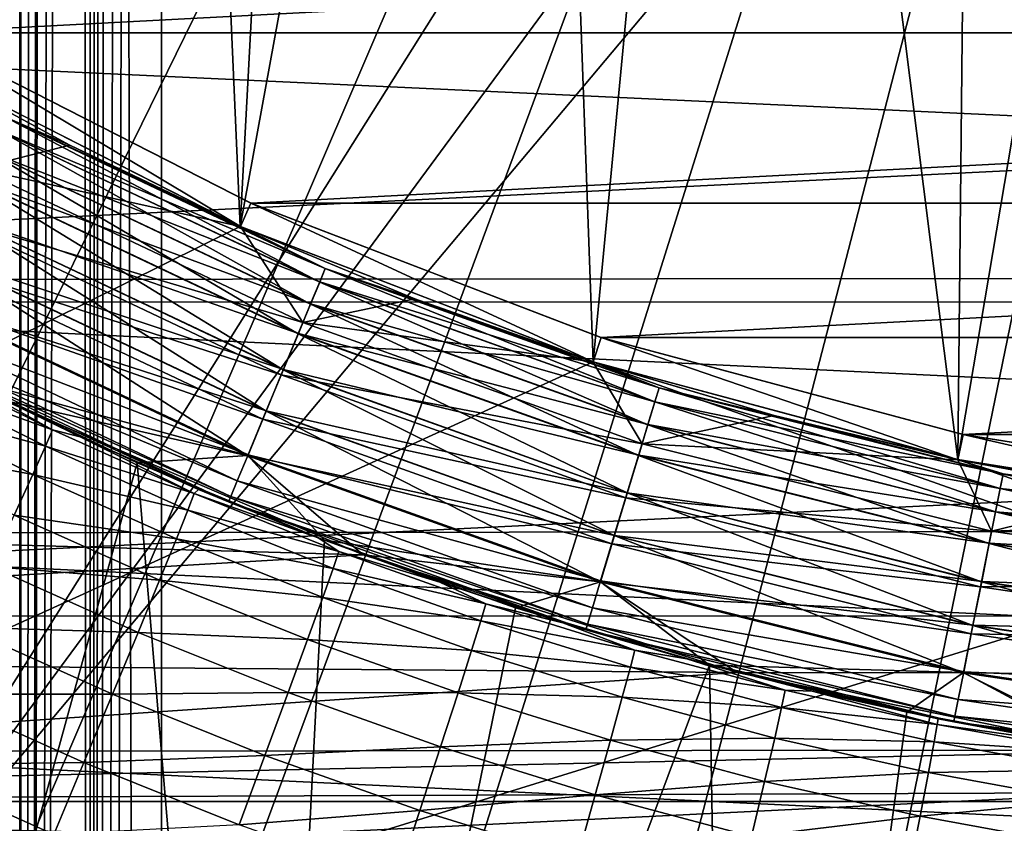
# Model space of a CAD drawing. Header units: metres. Extents: x -104 to 104, y -68 to 90.
# Tile 259 of 656: x -3.28 to -1.37, y -11.27 to -9.71. Entities that reach past the tile are written whole.
import ezdxf

# ---------------------------------------------------------------- set-up
doc = ezdxf.new("R2010")
doc.units = ezdxf.units.M
doc.layers.add('solid_FIT-BATH-153_SW0002', color=7, linetype='CONTINUOUS')

msp = doc.modelspace()

# ---------------------------------------------------------------- linework, layer by layer
at = {"layer": 'solid_FIT-BATH-153_SW0002'}
for points in [[(-3.138919, -33.664112, 59.808655), (-3, 21.43195, 59.796501), (-3, -33.664112, 59.796501)], [(-3.039345, 21.345621, 59.79747), (-3, 21.43195, 59.796501), (-3.138919, -33.664112, 59.808655)], [(3, -33.664112, 59.796501), (-3, 21.43195, 59.796501), (-1.503199, 21.284964, 59.796501)], [(3, -33.664112, 59.796501), (-3, -33.664112, 59.796501), (-3, 21.43195, 59.796501)], [(-3.079806, 21.25662, 59.800491), (-3.039345, 21.345621, 59.79747), (-3.138919, -33.664112, 59.808655)], [(3, -33.664112, 59.796501), (-1.503199, 21.284964, 59.796501), (0, 21.235888, 59.796501)], [(-3.104392, 21.202333, 59.803341), (-3.079806, 21.25662, 59.800491), (-3.138919, -33.664112, 59.808655)], [(-3.120061, 21.167622, 59.805561), (-3.104392, 21.202333, 59.803341), (-3.138919, -33.664112, 59.808655)], [(-3.160007, 21.078621, 59.812668), (-3.120061, 21.167622, 59.805561), (-3.138919, -33.664112, 59.808655)], [(-3.160007, 21.078621, 59.812668), (-3.138919, -33.664112, 59.808655), (-3.273747, -33.664112, 59.844795)], [(-3.199542, 20.989618, 59.821785), (-3.160007, 21.078621, 59.812668), (-3.273747, -33.664112, 59.844795)], [(-3.207005, 20.972694, 59.823746), (-3.199542, 20.989618, 59.821785), (-3.273747, -33.664112, 59.844795)], [(-3.238563, 20.90062, 59.832901), (-3.207005, 20.972694, 59.823746), (-3.273747, -33.664112, 59.844795)], [(-3.27697, 20.811617, 59.845978), (-3.238563, 20.90062, 59.832901), (-3.273747, -33.664112, 59.844795)], [(-3.27697, 20.811617, 59.845978), (-3.273747, -33.664112, 59.844795), (-3.400242, -33.664112, 59.90382)], [(-3.273747, 18.675392, 72.748207), (-3.400242, 18.675392, 72.689178), (-3.399395, -33.664112, 72.689674)], [(-3.273747, 18.675392, 72.748207), (-3.399395, -33.664112, 72.689674), (-3.272829, -33.664112, 72.748543)], [(-3.138919, 18.675392, 72.784348), (-3.273747, 18.675392, 72.748207), (-3.272829, -33.664112, 72.748543)], [(-3.138919, 18.675392, 72.784348), (-3.272829, -33.664112, 72.748543), (-3.137956, -33.664112, 72.784515)], [(-3.138919, 18.675392, 72.784348), (-3.137956, -33.664112, 72.784515), (-3, -33.664112, 72.796501)], [(-3.138919, 18.675392, 72.784348), (-3, -33.664112, 72.796501), (-3, 18.675392, 72.796501)], [(3, 18.675392, 72.796501), (-3, -33.664112, 72.796501), (3, -33.664112, 72.796501)], [(-3, 18.675392, 72.796501), (-3, -33.664112, 72.796501), (3, 18.675392, 72.796501)], [(0, -3.714112, 38.063175), (-6.094439, -9.507599, 37.916401), (-5.793185, -9.808838, 37.916401)], [(0, -3.714112, 38.063175), (-5.793185, -9.808838, 37.916401), (-5.47706, -10.094433, 37.916401)], [(0, -3.714112, 38.063175), (-5.47706, -10.094433, 37.916401), (-5.146875, -10.363649, 37.916401)], [(0, -3.714112, 38.063175), (-5.146875, -10.363649, 37.916401), (-4.80348, -10.615797, 37.916401)], [(0, -3.714112, 38.063175), (-4.80348, -10.615797, 37.916401), (-4.447754, -10.850229, 37.916401)], [(0, -3.714112, 38.063175), (-4.447754, -10.850229, 37.916401), (-4.080611, -11.066342, 37.916401)], [(0, -3.714112, 38.063175), (-4.080611, -11.066342, 37.916401), (-3.702993, -11.263583, 37.916401)], [(0, -3.714112, 38.063175), (-3.702993, -11.263583, 37.916401), (-3.31587, -11.441445, 37.916401)], [(0, -3.714112, 38.063175), (-3.31587, -11.441445, 37.916401), (-2.920235, -11.599472, 37.916401)], [(0, -3.714112, 38.063175), (-2.920235, -11.599472, 37.916401), (-2.517104, -11.737257, 37.916401)], [(0, -3.714112, 38.063175), (-2.517104, -11.737257, 37.916401), (-2.107512, -11.854448, 37.916401)], [(0, -3.714112, 38.063175), (-2.107512, -11.854448, 37.916401), (-1.69251, -11.950743, 37.916401)], [(0, -3.714112, 38.063175), (-1.69251, -11.950743, 37.916401), (-1.273164, -12.025894, 37.916401)], [(-3.311441, -6.001971, 5.796502), (-3.011502, -6.384558, 5.796502), (-3.500053, -9.776165, 5.796502)], [(-3.011502, -6.384558, 5.796502), (-2.847588, -10.108701, 5.796502), (-3.500053, -9.776165, 5.796502)], [(-3.011502, -6.384558, 5.796502), (-2.666873, -6.728779, 5.796502), (-2.847588, -10.108701, 5.796502)], [(-2.666873, -6.728779, 5.796502), (-2.283908, -7.028275, 5.796502), (-2.847588, -10.108701, 5.796502)], [(-3.685249, -7.000843, 15.666842), (-3.685249, -11.625681, 15.553202), (-0.85924, -7.132786, 15.664619)], [(-2.283908, -7.028275, 5.796502), (-2.162943, -10.371553, 5.796502), (-2.847588, -10.108701, 5.796502)], [(-2.283908, -7.028275, 5.796502), (-1.867887, -7.279404, 5.796502), (-2.162943, -10.371553, 5.796502)], [(-3.685249, -11.625681, 15.553202), (-0.430842, -7.212683, 15.662563), (-0.85924, -7.132786, 15.664619)], [(-3.685249, -11.625681, 15.553202), (0, -7.239112, 15.661988), (-0.430842, -7.212683, 15.662563)], [(-3.685249, -11.625681, 15.553202), (0.000001, -10.485798, 15.583759), (0, -7.239112, 15.661988)], [(-1.867887, -7.279404, 5.796502), (-1.455257, -10.561094, 5.796502), (-2.162943, -10.371553, 5.796502)], [(-1.867887, -7.279404, 5.796502), (-1.423796, -7.478869, 5.796502), (-1.455257, -10.561094, 5.796502)], [(-1.423796, -7.478869, 5.796502), (-0.958759, -7.623077, 5.796502), (-1.455257, -10.561094, 5.796502)], [(-0.958759, -7.623077, 5.796502), (-0.732798, -10.675613, 5.796502), (-1.455257, -10.561094, 5.796502)], [(4.085338, -9.336542, -14.886429), (-4.085338, -9.336542, -14.886429), (-3.475, -9.732988, -14.886429)], [(4.085338, -9.336542, -14.886429), (-3.475, -9.732988, -14.886429), (3.475, -9.732988, -14.886429)], [(-7.150523, -9.582031, -36.203499), (7.150374, -9.582213, -36.203499), (-6.540291, -10.255214, -36.203499)], [(-6.540291, -10.255214, -36.203499), (7.150374, -9.582213, -36.203499), (6.540164, -10.255344, -36.203499)], [(5.94252, -9.650873, 19.907827), (5.332761, -10.204181, 19.907827), (-5.909722, -9.682185, 19.907827)], [(5.332761, -10.204181, 19.907827), (-5.321707, -10.212864, 19.907827), (-5.909722, -9.682185, 19.907827)], [(-3.500264, -9.776137, -10.703499), (-2.847131, -10.108941, -10.703499), (-3.475262, -9.732838, -10.790101)], [(-3.475, -9.732988, -14.886429), (-3.475262, -9.732838, -10.790101), (-2.826795, -10.063264, -10.790101)], [(-2.847131, -10.108941, -10.703499), (-2.826795, -10.063264, -10.790101), (-3.475262, -9.732838, -10.790101)], [(-2.826498, -10.063334, -14.886429), (-3.475, -9.732988, -14.886429), (-2.826795, -10.063264, -10.790101)], [(3.475, -9.732988, -14.886429), (-3.475, -9.732988, -14.886429), (-2.826498, -10.063334, -14.886429)], [(3.475, -9.732988, -14.886429), (-2.826498, -10.063334, -14.886429), (2.826498, -10.063334, -14.886429)], [(-17.18494, -17.214111, 0.796502), (-2.847588, -10.108701, 0.796502), (-3.500053, -9.776165, 0.796502)], [(-2.847157, -10.108931, -8.203499), (-2.847131, -10.108941, -10.703499), (-3.500264, -9.776137, -10.703499)], [(-3.177933, -9.951158, -8.203499), (-2.847157, -10.108931, -8.203499), (-3.500264, -9.776137, -10.703499)], [(-3.5, -9.77629, -8.203499), (-3.177933, -9.951158, -8.203499), (-3.500264, -9.776137, -10.703499)], [(-3.500053, -9.776165, 5.796502), (-2.847588, -10.108701, 5.796502), (-3.500072, -9.776248, 4.930476)], [(-3.357714, -9.995954, 5.014204), (-3.500072, -9.776248, 4.930476), (-3.178018, -9.951115, 4.930476)], [(-2.847588, -10.108701, 5.796502), (-3.178018, -9.951115, 4.930476), (-3.500072, -9.776248, 4.930476)], [(-3.500053, -9.776165, 0.796502), (-2.847588, -10.108701, 0.796502), (-3.5, -9.77629, -1.203498)], [(-3.5, -9.77629, -1.203498), (-3.177933, -9.951158, -1.203498), (-3.304252, -9.895933, -1.300466)], [(-2.847588, -10.108701, 0.796502), (-3.177933, -9.951158, -1.203498), (-3.5, -9.77629, -1.203498)], [(-3.304306, -9.896033, -8.105953), (-3.177933, -9.951158, -8.203499), (-3.5, -9.77629, -8.203499)], [(-3.304306, -9.896033, -8.105953), (-3.317736, -9.92116, -8.012066), (-2.693363, -10.216467, -8.012066)], [(-3.304252, -9.895933, -1.300466), (-2.682417, -10.190039, -1.300466), (-3.31763, -9.920961, -1.394387)], [(-2.682461, -10.190145, -8.105953), (-3.177933, -9.951158, -8.203499), (-3.304306, -9.896033, -8.105953)], [(-2.682461, -10.190145, -8.105953), (-3.304306, -9.896033, -8.105953), (-2.693363, -10.216467, -8.012066)], [(-2.847157, -10.108931, -1.203498), (-2.682417, -10.190039, -1.300466), (-3.304252, -9.895933, -1.300466)], [(-3.177933, -9.951158, -1.203498), (-2.847157, -10.108931, -1.203498), (-3.304252, -9.895933, -1.300466)], [(-3.317736, -9.92116, -8.012066), (-3.339551, -9.961972, -7.92555), (-2.711073, -10.25922, -7.92555)], [(-3.31763, -9.920961, -1.394387), (-2.693277, -10.216258, -1.394387), (-3.339397, -9.961684, -1.480957)], [(-2.693363, -10.216467, -8.012066), (-3.317736, -9.92116, -8.012066), (-2.711073, -10.25922, -7.92555)], [(-2.682417, -10.190039, -1.300466), (-2.693277, -10.216258, -1.394387), (-3.31763, -9.920961, -1.394387)], [(-3.357714, -9.995954, 5.014204), (-3.178018, -9.951115, 4.930476), (-2.847251, -10.108889, 4.930476)], [(-2.847588, -10.108701, 5.796502), (-2.847251, -10.108889, 4.930476), (-3.178018, -9.951115, 4.930476)], [(-2.847588, -10.108701, 0.796502), (-2.847157, -10.108931, -1.203498), (-3.177933, -9.951158, -1.203498)], [(-2.682461, -10.190145, -8.105953), (-2.847157, -10.108931, -8.203499), (-3.177933, -9.951158, -8.203499)], [(-3.339551, -9.961972, -7.92555), (-3.36891, -10.016899, -7.849737), (-2.734906, -10.31676, -7.849737)], [(-3.339397, -9.961684, -1.480957), (-2.710948, -10.258918, -1.480957), (-3.368713, -10.016532, -1.556843)], [(-2.711073, -10.25922, -7.92555), (-3.339551, -9.961972, -7.92555), (-2.734906, -10.31676, -7.849737)], [(-2.693277, -10.216258, -1.394387), (-2.710948, -10.258918, -1.480957), (-3.339397, -9.961684, -1.480957)], [(-3.409445, -10.092735, 5.115891), (-3.357714, -9.995954, 5.014204), (-2.725818, -10.294818, 5.014204)], [(-2.725818, -10.294818, 5.014204), (-3.357714, -9.995954, 5.014204), (-2.847251, -10.108889, 4.930476)], [(-3.36891, -10.016899, -7.849737), (-3.404682, -10.083825, -7.787546), (-2.763947, -10.38687, -7.787546)], [(-3.368713, -10.016532, -1.556843), (-2.734747, -10.316376, -1.556843), (-3.404452, -10.083393, -1.619124)], [(-2.734906, -10.31676, -7.849737), (-3.36891, -10.016899, -7.849737), (-2.763947, -10.38687, -7.787546)], [(-2.710948, -10.258918, -1.480957), (-2.734747, -10.316376, -1.556843), (-3.368713, -10.016532, -1.556843)], [(-2.847131, -10.108941, -10.703499), (-2.16291, -10.371575, -10.703499), (-2.826795, -10.063264, -10.790101)], [(-2.147822, -10.323826, -14.886429), (-2.826795, -10.063264, -10.790101), (-2.147461, -10.324022, -10.790101)], [(-2.16291, -10.371575, -10.703499), (-2.147461, -10.324022, -10.790101), (-2.826795, -10.063264, -10.790101)], [(-2.147822, -10.323826, -14.886429), (-2.826498, -10.063334, -14.886429), (-2.826795, -10.063264, -10.790101)], [(2.826498, -10.063334, -14.886429), (-2.826498, -10.063334, -14.886429), (-2.147822, -10.323826, -14.886429)], [(2.826498, -10.063334, -14.886429), (-2.147822, -10.323826, -14.886429), (2.147822, -10.323826, -14.886429)], [(-3.404682, -10.083825, -7.787546), (-3.445492, -10.160173, -7.741371), (-2.797076, -10.466851, -7.741371)], [(-3.404452, -10.083393, -1.619124), (-2.76376, -10.386417, -1.619124), (-3.445235, -10.159693, -1.665401)], [(-2.763947, -10.38687, -7.787546), (-3.404682, -10.083825, -7.787546), (-2.797076, -10.466851, -7.741371)], [(-2.734747, -10.316376, -1.556843), (-2.76376, -10.386417, -1.619124), (-3.404452, -10.083393, -1.619124)], [(-3.409445, -10.092735, 5.115891), (-2.767813, -10.396204, 5.115891), (-3.453446, -10.175055, 5.232811)], [(-3.409445, -10.092735, 5.115891), (-2.725818, -10.294818, 5.014204), (-2.767813, -10.396204, 5.115891)], [(-17.18494, -17.214111, 0.796502), (-2.162943, -10.371553, 0.796502), (-2.847588, -10.108701, 0.796502)], [(-2.847588, -10.108701, 0.796502), (-2.162943, -10.371553, 0.796502), (-2.847157, -10.108931, -1.203498)], [(-2.847588, -10.108701, 5.796502), (-2.162943, -10.371553, 5.796502), (-2.847251, -10.108889, 4.930476)], [(-2.725818, -10.294818, 5.014204), (-2.847251, -10.108889, 4.930476), (-2.508676, -10.249136, 4.930476)], [(-2.162943, -10.371553, 5.796502), (-2.508676, -10.249136, 4.930476), (-2.847251, -10.108889, 4.930476)], [(-2.847157, -10.108931, -1.203498), (-2.508576, -10.249175, -1.203498), (-2.682417, -10.190039, -1.300466)], [(-2.162943, -10.371553, 0.796502), (-2.508576, -10.249175, -1.203498), (-2.847157, -10.108931, -1.203498)], [(-2.847157, -10.108931, -8.203499), (-2.508576, -10.249175, -8.203499), (-2.847131, -10.108941, -10.703499)], [(-2.682461, -10.190145, -8.105953), (-2.508576, -10.249175, -8.203499), (-2.847157, -10.108931, -8.203499)], [(-2.163119, -10.371508, -8.203499), (-2.16291, -10.371575, -10.703499), (-2.847131, -10.108941, -10.703499)], [(-2.508576, -10.249175, -8.203499), (-2.163119, -10.371508, -8.203499), (-2.847131, -10.108941, -10.703499)], [(-3.445492, -10.160173, -7.741371), (-3.489765, -10.243004, -7.712991), (-2.833018, -10.553622, -7.712991)], [(-3.445235, -10.159693, -1.665401), (-2.796868, -10.466348, -1.665401), (-3.489493, -10.242495, -1.693891)], [(-2.797076, -10.466851, -7.741371), (-3.445492, -10.160173, -7.741371), (-2.833018, -10.553622, -7.712991)], [(-2.76376, -10.386417, -1.619124), (-2.796868, -10.466348, -1.665401), (-3.445235, -10.159693, -1.665401)], [(-3.453446, -10.175055, 5.232811), (-2.803533, -10.48244, 5.232811), (-3.488731, -10.241069, 5.362349)], [(-2.767813, -10.396204, 5.115891), (-2.803533, -10.48244, 5.232811), (-3.453446, -10.175055, 5.232811)], [(-2.682461, -10.190145, -8.105953), (-2.693363, -10.216467, -8.012066), (-2.043052, -10.449152, -8.012066)], [(-2.682417, -10.190039, -1.300466), (-2.034748, -10.421779, -1.300466), (-2.693277, -10.216258, -1.394387)], [(-2.034782, -10.421888, -8.105953), (-2.508576, -10.249175, -8.203499), (-2.682461, -10.190145, -8.105953)], [(-2.034782, -10.421888, -8.105953), (-2.682461, -10.190145, -8.105953), (-2.043052, -10.449152, -8.012066)], [(-2.163119, -10.371508, -1.203498), (-2.034748, -10.421779, -1.300466), (-2.682417, -10.190039, -1.300466)], [(-2.508576, -10.249175, -1.203498), (-2.163119, -10.371508, -1.203498), (-2.682417, -10.190039, -1.300466)], [(5.332761, -10.204181, 19.907827), (4.670863, -10.695725, 19.907827), (-5.321707, -10.212864, 19.907827)], [(4.670863, -10.695725, 19.907827), (-4.65813, -10.703774, 19.907827), (-5.321707, -10.212864, 19.907827)], [(-2.693363, -10.216467, -8.012066), (-2.711073, -10.25922, -7.92555), (-2.056485, -10.493436, -7.92555)], [(-2.693277, -10.216258, -1.394387), (-2.042987, -10.448936, -1.394387), (-2.710948, -10.258918, -1.480957)], [(-2.043052, -10.449152, -8.012066), (-2.693363, -10.216467, -8.012066), (-2.056485, -10.493436, -7.92555)], [(-2.034748, -10.421779, -1.300466), (-2.042987, -10.448936, -1.394387), (-2.693277, -10.216258, -1.394387)], [(-6.540291, -10.255214, -36.203499), (6.540164, -10.255344, -36.203499), (-5.868245, -10.864317, -36.203499)], [(-5.868245, -10.864317, -36.203499), (6.540164, -10.255344, -36.203499), (5.86811, -10.864427, -36.203499)], [(-3.488731, -10.241069, 5.362349), (-2.832179, -10.551596, 5.362349), (-3.514512, -10.289301, 5.501604)], [(-2.833018, -10.553622, -7.712991), (-3.489765, -10.243004, -7.712991), (-3.307497, -10.445386, -7.703498)], [(-3.489493, -10.242495, -1.693891), (-2.832797, -10.553088, -1.693891), (-3.401112, -10.398576, -1.703498)], [(-2.796868, -10.466348, -1.665401), (-2.832797, -10.553088, -1.693891), (-3.489493, -10.242495, -1.693891)], [(-2.803533, -10.48244, 5.232811), (-2.832179, -10.551596, 5.362349), (-3.488731, -10.241069, 5.362349)], [(-2.725818, -10.294818, 5.014204), (-2.508676, -10.249136, 4.930476), (-2.163222, -10.371474, 4.930476)], [(-2.162943, -10.371553, 5.796502), (-2.163222, -10.371474, 4.930476), (-2.508676, -10.249136, 4.930476)], [(-2.162943, -10.371553, 0.796502), (-2.163119, -10.371508, -1.203498), (-2.508576, -10.249175, -1.203498)], [(-2.034782, -10.421888, -8.105953), (-2.163119, -10.371508, -8.203499), (-2.508576, -10.249175, -8.203499)], [(-2.711073, -10.25922, -7.92555), (-2.734906, -10.31676, -7.849737), (-2.074564, -10.553035, -7.849737)], [(-2.710948, -10.258918, -1.480957), (-2.05639, -10.493122, -1.480957), (-2.734747, -10.316376, -1.556843)], [(-2.056485, -10.493436, -7.92555), (-2.711073, -10.25922, -7.92555), (-2.074564, -10.553035, -7.849737)], [(-2.042987, -10.448936, -1.394387), (-2.05639, -10.493122, -1.480957), (-2.710948, -10.258918, -1.480957)], [(-3.514512, -10.289301, 5.501604), (-2.853107, -10.602122, 5.501604), (-3.53021, -10.318671, 5.64746)], [(-2.832179, -10.551596, 5.362349), (-2.853107, -10.602122, 5.501604), (-3.514512, -10.289301, 5.501604)], [(-2.767813, -10.396204, 5.115891), (-2.725818, -10.294818, 5.014204), (-2.06767, -10.530307, 5.014204)], [(-2.06767, -10.530307, 5.014204), (-2.725818, -10.294818, 5.014204), (-2.163222, -10.371474, 4.930476)], [(-3.53021, -10.318671, 5.64746), (-2.865851, -10.63289, 5.64746), (-3.535474, -10.328523, 5.796502)], [(-3.535474, -10.328523, 5.796502), (-2.870124, -10.643209, 5.796502), (-3.383926, -10.407321, 11.560174)], [(-2.865851, -10.63289, 5.64746), (-2.870124, -10.643209, 5.796502), (-3.535474, -10.328523, 5.796502)], [(-2.853107, -10.602122, 5.501604), (-2.865851, -10.63289, 5.64746), (-3.53021, -10.318671, 5.64746)], [(-2.734906, -10.31676, -7.849737), (-2.763947, -10.38687, -7.787546), (-2.096593, -10.625653, -7.787546)], [(-2.734747, -10.316376, -1.556843), (-2.074444, -10.552636, -1.556843), (-2.76376, -10.386417, -1.619124)], [(-2.074564, -10.553035, -7.849737), (-2.734906, -10.31676, -7.849737), (-2.096593, -10.625653, -7.787546)], [(-2.05639, -10.493122, -1.480957), (-2.074444, -10.552636, -1.556843), (-2.734747, -10.316376, -1.556843)], [(-2.16291, -10.371575, -10.703499), (-1.455279, -10.561167, -10.703499), (-2.147461, -10.324022, -10.790101)], [(-1.445257, -10.51217, -14.886429), (-2.147822, -10.323826, -14.886429), (-2.147461, -10.324022, -10.790101)], [(2.147822, -10.323826, -14.886429), (-2.147822, -10.323826, -14.886429), (-1.445257, -10.51217, -14.886429)], [(-1.445257, -10.51217, -14.886429), (-2.147461, -10.324022, -10.790101), (-1.444884, -10.512259, -10.790101)], [(-1.455279, -10.561167, -10.703499), (-1.444884, -10.512259, -10.790101), (-2.147461, -10.324022, -10.790101)], [(2.147822, -10.323826, -14.886429), (-1.445257, -10.51217, -14.886429), (1.445257, -10.51217, -14.886429)], [(17.184942, -17.214111, 0.796502), (-2.162943, -10.371553, 0.796502), (-17.18494, -17.214111, 0.796502)], [(-3.481677, -10.369214, 11.707281), (-3.211952, -10.503451, 11.703534), (-3.496378, -10.40027, 11.858297)], [(-3.481677, -10.369214, 11.707281), (-3.383926, -10.407321, 11.560174), (-3.211952, -10.503451, 11.703534)], [(-2.06767, -10.530307, 5.014204), (-2.163222, -10.371474, 4.930476), (-1.811834, -10.475566, 4.930476)], [(-1.455257, -10.561094, 5.796502), (-1.811834, -10.475566, 4.930476), (-2.163222, -10.371474, 4.930476)], [(-2.162943, -10.371553, 5.796502), (-1.455257, -10.561094, 5.796502), (-2.163222, -10.371474, 4.930476)], [(-2.163119, -10.371508, -1.203498), (-1.811733, -10.475593, -1.203498), (-2.034748, -10.421779, -1.300466)], [(-1.455257, -10.561094, 0.796502), (-1.811733, -10.475593, -1.203498), (-2.163119, -10.371508, -1.203498)], [(-2.162943, -10.371553, 0.796502), (-1.455257, -10.561094, 0.796502), (-2.163119, -10.371508, -1.203498)], [(-2.163119, -10.371508, -8.203499), (-1.811733, -10.475593, -8.203499), (-2.16291, -10.371575, -10.703499)], [(-2.034782, -10.421888, -8.105953), (-1.811733, -10.475593, -8.203499), (-2.163119, -10.371508, -8.203499)], [(17.184942, -17.214111, 0.796502), (-1.455257, -10.561094, 0.796502), (-2.162943, -10.371553, 0.796502)], [(-1.455382, -10.561145, -8.203499), (-1.455279, -10.561167, -10.703499), (-2.16291, -10.371575, -10.703499)], [(-1.811733, -10.475593, -8.203499), (-1.455382, -10.561145, -8.203499), (-2.16291, -10.371575, -10.703499)], [(-2.763947, -10.38687, -7.787546), (-2.797076, -10.466851, -7.741371), (-2.121723, -10.708496, -7.741371)], [(-2.76376, -10.386417, -1.619124), (-2.096451, -10.625184, -1.619124), (-2.796868, -10.466348, -1.665401)], [(-2.096593, -10.625653, -7.787546), (-2.763947, -10.38687, -7.787546), (-2.121723, -10.708496, -7.741371)], [(-2.074444, -10.552636, -1.556843), (-2.096451, -10.625184, -1.619124), (-2.76376, -10.386417, -1.619124)], [(-3.401112, -10.398576, -1.703498), (-3.047198, -10.567149, -1.703498), (-3.717103, -12.997561, -1.703498)], [(-3.496378, -10.40027, 11.858297), (-3.225492, -10.535006, 11.854597), (-3.523049, -10.454322, 12.00773)], [(-3.211952, -10.503451, 11.703534), (-3.225492, -10.535006, 11.854597), (-3.496378, -10.40027, 11.858297)], [(-2.832797, -10.553088, -1.693891), (-3.047198, -10.567149, -1.703498), (-3.401112, -10.398576, -1.703498)], [(-2.870124, -10.643209, 5.796502), (-3.158048, -10.516812, 11.55708), (-3.383926, -10.407321, 11.560174)], [(-3.211952, -10.503451, 11.703534), (-3.383926, -10.407321, 11.560174), (-3.158048, -10.516812, 11.55708)], [(-2.767813, -10.396204, 5.115891), (-2.099526, -10.635322, 5.115891), (-2.803533, -10.48244, 5.232811)], [(-2.767813, -10.396204, 5.115891), (-2.06767, -10.530307, 5.014204), (-2.099526, -10.635322, 5.115891)], [(-2.034782, -10.421888, -8.105953), (-2.043052, -10.449152, -8.012066), (-1.373065, -10.616975, -8.012066)], [(-2.034748, -10.421779, -1.300466), (-1.367484, -10.58892, -1.300466), (-2.042987, -10.448936, -1.394387)], [(-1.367507, -10.589031, -8.105953), (-1.811733, -10.475593, -8.203499), (-2.034782, -10.421888, -8.105953)], [(-1.367507, -10.589031, -8.105953), (-2.034782, -10.421888, -8.105953), (-1.373065, -10.616975, -8.012066)], [(-1.455382, -10.561145, -1.203498), (-1.367484, -10.58892, -1.300466), (-2.034748, -10.421779, -1.300466)], [(-1.811733, -10.475593, -1.203498), (-1.455382, -10.561145, -1.203498), (-2.034748, -10.421779, -1.300466)], [(-2.60868, -10.745735, -7.703498), (-3.307497, -10.445386, -7.703498), (-6.279024, -10.642049, -7.703498)], [(-2.833018, -10.553622, -7.712991), (-3.307497, -10.445386, -7.703498), (-2.60868, -10.745735, -7.703498)], [(-2.043052, -10.449152, -8.012066), (-2.056485, -10.493436, -7.92555), (-1.382093, -10.662362, -7.92555)], [(-2.042987, -10.448936, -1.394387), (-1.373021, -10.616754, -1.394387), (-2.05639, -10.493122, -1.480957)], [(-1.373065, -10.616975, -8.012066), (-2.043052, -10.449152, -8.012066), (-1.382093, -10.662362, -7.92555)], [(-1.367484, -10.58892, -1.300466), (-1.373021, -10.616754, -1.394387), (-2.042987, -10.448936, -1.394387)], [(-3.523049, -10.454322, 12.00773), (-3.250093, -10.59004, 12.004077), (-3.561722, -10.531324, 12.149421)], [(-3.225492, -10.535006, 11.854597), (-3.250093, -10.59004, 12.004077), (-3.523049, -10.454322, 12.00773)], [(-2.797076, -10.466851, -7.741371), (-2.833018, -10.553622, -7.712991), (-2.148987, -10.798372, -7.712991)], [(-2.796868, -10.466348, -1.665401), (-2.121565, -10.707975, -1.665401), (-2.832797, -10.553088, -1.693891)], [(-2.121723, -10.708496, -7.741371), (-2.797076, -10.466851, -7.741371), (-2.148987, -10.798372, -7.712991)], [(-2.096451, -10.625184, -1.619124), (-2.121565, -10.707975, -1.665401), (-2.796868, -10.466348, -1.665401)], [(-3.685249, -11.625681, 15.553202), (0.000001, -13.750768, 15.496895), (0.000001, -10.485798, 15.583759)], [(-2.803533, -10.48244, 5.232811), (-2.126621, -10.724644, 5.232811), (-2.832179, -10.551596, 5.362349)], [(-2.099526, -10.635322, 5.115891), (-2.126621, -10.724644, 5.232811), (-2.803533, -10.48244, 5.232811)], [(-2.06767, -10.530307, 5.014204), (-1.811834, -10.475566, 4.930476), (-1.455476, -10.561125, 4.930476)], [(-1.455257, -10.561094, 5.796502), (-1.455476, -10.561125, 4.930476), (-1.811834, -10.475566, 4.930476)], [(-1.455257, -10.561094, 0.796502), (-1.455382, -10.561145, -1.203498), (-1.811733, -10.475593, -1.203498)], [(-1.367507, -10.589031, -8.105953), (-1.455382, -10.561145, -8.203499), (-1.811733, -10.475593, -8.203499)], [(-3.211952, -10.503451, 11.703534), (-2.936555, -10.626975, 11.700081), (-3.225492, -10.535006, 11.854597)], [(-3.211952, -10.503451, 11.703534), (-3.158048, -10.516812, 11.55708), (-2.936555, -10.626975, 11.700081)], [(-2.056485, -10.493436, -7.92555), (-2.074564, -10.553035, -7.849737), (-1.394243, -10.723446, -7.849737)], [(-2.05639, -10.493122, -1.480957), (-1.382029, -10.662041, -1.480957), (-2.074444, -10.552636, -1.556843)], [(-1.382093, -10.662362, -7.92555), (-2.056485, -10.493436, -7.92555), (-1.394243, -10.723446, -7.849737)], [(-1.373021, -10.616754, -1.394387), (-1.382029, -10.662041, -1.480957), (-2.05639, -10.493122, -1.480957)], [(-2.870124, -10.643209, 5.796502), (-2.928647, -10.618678, 11.554208), (-3.158048, -10.516812, 11.55708)], [(-2.936555, -10.626975, 11.700081), (-3.158048, -10.516812, 11.55708), (-2.928647, -10.618678, 11.554208)], [(-1.455279, -10.561167, -10.703499), (-0.732059, -10.675728, -10.703499), (-1.444884, -10.512259, -10.790101)], [(-1.445257, -10.51217, -14.886429), (-1.444884, -10.512259, -10.790101), (-0.72683, -10.626001, -10.790101)], [(-0.726099, -10.626045, -14.886429), (-1.445257, -10.51217, -14.886429), (-0.72683, -10.626001, -10.790101)], [(1.445257, -10.51217, -14.886429), (-1.445257, -10.51217, -14.886429), (-0.726099, -10.626045, -14.886429)], [(-0.732059, -10.675728, -10.703499), (-0.72683, -10.626001, -10.790101), (-1.444884, -10.512259, -10.790101)], [(-3.250093, -10.59004, 12.004077), (-3.285781, -10.668514, 12.145809), (-3.561722, -10.531324, 12.149421)], [(-3.225492, -10.535006, 11.854597), (-2.948874, -10.659009, 11.851188), (-3.250093, -10.59004, 12.004077)], [(-2.936555, -10.626975, 11.700081), (-2.948874, -10.659009, 11.851188), (-3.225492, -10.535006, 11.854597)], [(-2.099526, -10.635322, 5.115891), (-2.06767, -10.530307, 5.014204), (-1.38961, -10.700152, 5.014204)], [(-1.38961, -10.700152, 5.014204), (-2.06767, -10.530307, 5.014204), (-1.455476, -10.561125, 4.930476)], [(-2.832797, -10.553088, -1.693891), (-2.683803, -10.717402, -1.703498), (-3.047198, -10.567149, -1.703498)], [(-2.832179, -10.551596, 5.362349), (-2.14835, -10.796273, 5.362349), (-2.853107, -10.602122, 5.501604)], [(-2.148987, -10.798372, -7.712991), (-2.833018, -10.553622, -7.712991), (-2.60868, -10.745735, -7.703498)], [(-2.832797, -10.553088, -1.693891), (-2.148819, -10.797819, -1.693891), (-2.683803, -10.717402, -1.703498)], [(-2.121565, -10.707975, -1.665401), (-2.148819, -10.797819, -1.693891), (-2.832797, -10.553088, -1.693891)], [(-2.126621, -10.724644, 5.232811), (-2.14835, -10.796273, 5.362349), (-2.832179, -10.551596, 5.362349)], [(-2.074564, -10.553035, -7.849737), (-2.096593, -10.625653, -7.787546), (-1.409048, -10.797874, -7.787546)], [(-2.074444, -10.552636, -1.556843), (-1.394162, -10.723038, -1.556843), (-2.096451, -10.625184, -1.619124)], [(-1.394243, -10.723446, -7.849737), (-2.074564, -10.553035, -7.849737), (-1.409048, -10.797874, -7.787546)], [(-1.382029, -10.662041, -1.480957), (-1.394162, -10.723038, -1.556843), (-2.074444, -10.552636, -1.556843)], [(-1.455257, -10.561094, 5.796502), (-0.732798, -10.675613, 5.796502), (-1.455476, -10.561125, 4.930476)], [(-1.38961, -10.700152, 5.014204), (-1.455476, -10.561125, 4.930476), (-1.095122, -10.627917, 4.930476)], [(-0.732798, -10.675613, 5.796502), (-1.095122, -10.627917, 4.930476), (-1.455476, -10.561125, 4.930476)], [(-1.455257, -10.561094, 0.796502), (-0.732798, -10.675613, 0.796502), (-1.455382, -10.561145, -1.203498)], [(-1.455382, -10.561145, -1.203498), (-1.095041, -10.627931, -1.203498), (-1.367484, -10.58892, -1.300466)], [(-0.732798, -10.675613, 0.796502), (-1.095041, -10.627931, -1.203498), (-1.455382, -10.561145, -1.203498)], [(-1.455382, -10.561145, -8.203499), (-1.095041, -10.627931, -8.203499), (-1.455279, -10.561167, -10.703499)], [(-1.367507, -10.589031, -8.105953), (-1.095041, -10.627931, -8.203499), (-1.455382, -10.561145, -8.203499)], [(-1.095041, -10.627931, -8.203499), (-0.732059, -10.675728, -10.703499), (-1.455279, -10.561167, -10.703499)], [(17.184942, -17.214111, 0.796502), (-0.732798, -10.675613, 0.796502), (-1.455257, -10.561094, 0.796502)], [(-3.047198, -10.567149, -1.703498), (-2.817144, -13.309086, -1.703498), (-3.717103, -12.997561, -1.703498)], [(-3.047198, -10.567149, -1.703498), (-2.683803, -10.717402, -1.703498), (-2.817144, -13.309086, -1.703498)], [(-3.250093, -10.59004, 12.004077), (-2.971325, -10.714967, 12.00071), (-3.285781, -10.668514, 12.145809)], [(-2.948874, -10.659009, 11.851188), (-2.971325, -10.714967, 12.00071), (-3.250093, -10.59004, 12.004077)], [(-1.367507, -10.589031, -8.105953), (-1.373065, -10.616975, -8.012066), (-0.689854, -10.71832, -8.012066)], [(-1.367484, -10.58892, -1.300466), (-0.68705, -10.689852, -1.300466), (-1.373021, -10.616754, -1.394387)], [(-0.687062, -10.689966, -8.105953), (-1.095041, -10.627931, -8.203499), (-1.367507, -10.589031, -8.105953)], [(-0.687062, -10.689966, -8.105953), (-1.367507, -10.589031, -8.105953), (-0.689854, -10.71832, -8.012066)], [(-0.731699, -10.675765, -1.203498), (-0.68705, -10.689852, -1.300466), (-1.367484, -10.58892, -1.300466)], [(-1.095041, -10.627931, -1.203498), (-0.731699, -10.675765, -1.203498), (-1.367484, -10.58892, -1.300466)], [(-2.936555, -10.626975, 11.700081), (-2.928647, -10.618678, 11.554208), (-2.695963, -10.712811, 11.551543)], [(-2.870124, -10.643209, 5.796502), (-2.695963, -10.712811, 11.551543), (-2.928647, -10.618678, 11.554208)], [(-2.853107, -10.602122, 5.501604), (-2.164226, -10.848608, 5.501604), (-2.865851, -10.63289, 5.64746)], [(-2.14835, -10.796273, 5.362349), (-2.164226, -10.848608, 5.501604), (-2.853107, -10.602122, 5.501604)], [(-1.373065, -10.616975, -8.012066), (-1.382093, -10.662362, -7.92555), (-0.69439, -10.764373, -7.92555)], [(-1.373021, -10.616754, -1.394387), (-0.689832, -10.718095, -1.394387), (-1.382029, -10.662041, -1.480957)], [(-0.689854, -10.71832, -8.012066), (-1.373065, -10.616975, -8.012066), (-0.69439, -10.764373, -7.92555)], [(-0.68705, -10.689852, -1.300466), (-0.689832, -10.718095, -1.394387), (-1.373021, -10.616754, -1.394387)], [(-2.936555, -10.626975, 11.700081), (-2.656008, -10.739526, 11.696932), (-2.948874, -10.659009, 11.851188)], [(-2.936555, -10.626975, 11.700081), (-2.695963, -10.712811, 11.551543), (-2.656008, -10.739526, 11.696932)], [(-2.865851, -10.63289, 5.64746), (-2.173893, -10.880476, 5.64746), (-2.870124, -10.643209, 5.796502)], [(-2.164226, -10.848608, 5.501604), (-2.173893, -10.880476, 5.64746), (-2.865851, -10.63289, 5.64746)], [(-2.099526, -10.635322, 5.115891), (-1.411019, -10.807783, 5.115891), (-2.126621, -10.724644, 5.232811)], [(-2.096593, -10.625653, -7.787546), (-2.121723, -10.708496, -7.741371), (-1.425937, -10.882781, -7.741371)], [(-2.096451, -10.625184, -1.619124), (-1.408952, -10.797394, -1.619124), (-2.121565, -10.707975, -1.665401)], [(-2.099526, -10.635322, 5.115891), (-1.38961, -10.700152, 5.014204), (-1.411019, -10.807783, 5.115891)], [(-1.409048, -10.797874, -7.787546), (-2.096593, -10.625653, -7.787546), (-1.425937, -10.882781, -7.741371)], [(-1.394162, -10.723038, -1.556843), (-1.408952, -10.797394, -1.619124), (-2.096451, -10.625184, -1.619124)], [(-1.38961, -10.700152, 5.014204), (-1.095122, -10.627917, 4.930476), (-0.731759, -10.675759, 4.930476)], [(-2.60868, -10.745735, -7.703498), (-6.279024, -10.642049, -7.703498), (-5.93155, -10.941727, -7.703498)], [(-2.948874, -10.659009, 11.851188), (-2.667058, -10.77202, 11.848076), (-2.971325, -10.714967, 12.00071)], [(-2.656008, -10.739526, 11.696932), (-2.667058, -10.77202, 11.848076), (-2.948874, -10.659009, 11.851188)], [(-2.870124, -10.643209, 5.796502), (-2.177133, -10.891165, 5.796502), (-2.695963, -10.712811, 11.551543)], [(-2.173893, -10.880476, 5.64746), (-2.177133, -10.891165, 5.796502), (-2.870124, -10.643209, 5.796502)], [(-3.285781, -10.668514, 12.145809), (-3.003935, -10.794809, 12.142478), (-3.331535, -10.768141, 12.273032)], [(-2.971325, -10.714967, 12.00071), (-3.003935, -10.794809, 12.142478), (-3.285781, -10.668514, 12.145809)], [(-1.382093, -10.662362, -7.92555), (-1.394243, -10.723446, -7.849737), (-0.700495, -10.826354, -7.849737)], [(-1.382029, -10.662041, -1.480957), (-0.694358, -10.764048, -1.480957), (-1.394162, -10.723038, -1.556843)], [(-0.698167, -10.802718, 5.014204), (-1.38961, -10.700152, 5.014204), (-0.731759, -10.675759, 4.930476)], [(-0.69439, -10.764373, -7.92555), (-1.382093, -10.662362, -7.92555), (-0.700495, -10.826354, -7.849737)], [(-0.689832, -10.718095, -1.394387), (-0.694358, -10.764048, -1.480957), (-1.382029, -10.662041, -1.480957)], [(4.670863, -10.695725, 19.907827), (3.964482, -11.11963, 19.907827), (-4.65813, -10.703774, 19.907827)], [(3.964482, -11.11963, 19.907827), (-3.950368, -11.127164, 19.907827), (-4.65813, -10.703774, 19.907827)], [(-2.971325, -10.714967, 12.00071), (-2.687293, -10.828838, 11.997636), (-3.003935, -10.794809, 12.142478)], [(-2.667058, -10.77202, 11.848076), (-2.687293, -10.828838, 11.997636), (-2.971325, -10.714967, 12.00071)], [(-2.177133, -10.891165, 5.796502), (-2.460278, -10.799098, 11.549093), (-2.695963, -10.712811, 11.551543)], [(-2.656008, -10.739526, 11.696932), (-2.695963, -10.712811, 11.551543), (-2.460278, -10.799098, 11.549093)], [(-2.121723, -10.708496, -7.741371), (-2.148987, -10.798372, -7.712991), (-1.44426, -10.974897, -7.712991)], [(-2.121565, -10.707975, -1.665401), (-1.425831, -10.882248, -1.665401), (-2.148819, -10.797819, -1.693891)], [(-1.425937, -10.882781, -7.741371), (-2.121723, -10.708496, -7.741371), (-1.44426, -10.974897, -7.712991)], [(-1.408952, -10.797394, -1.619124), (-1.425831, -10.882248, -1.665401), (-2.121565, -10.707975, -1.665401)], [(-1.411019, -10.807783, 5.115891), (-1.38961, -10.700152, 5.014204), (-0.698167, -10.802718, 5.014204)], [(-2.683803, -10.717402, -1.703498), (-2.313332, -10.848422, -1.703498), (-2.817144, -13.309086, -1.703498)], [(-2.148819, -10.797819, -1.693891), (-2.313332, -10.848422, -1.703498), (-2.683803, -10.717402, -1.703498)], [(-2.126621, -10.724644, 5.232811), (-1.429229, -10.899331, 5.232811), (-2.14835, -10.796273, 5.362349)], [(-1.411019, -10.807783, 5.115891), (-1.429229, -10.899331, 5.232811), (-2.126621, -10.724644, 5.232811)], [(-1.394243, -10.723446, -7.849737), (-1.409048, -10.797874, -7.787546), (-0.707933, -10.901875, -7.787546)], [(-1.394162, -10.723038, -1.556843), (-0.700454, -10.825939, -1.556843), (-1.408952, -10.797394, -1.619124)], [(-0.700495, -10.826354, -7.849737), (-1.394243, -10.723446, -7.849737), (-0.707933, -10.901875, -7.787546)], [(-0.694358, -10.764048, -1.480957), (-0.700454, -10.825939, -1.556843), (-1.394162, -10.723038, -1.556843)], [(-1.883085, -10.973825, -7.703498), (-2.60868, -10.745735, -7.703498), (-5.93155, -10.941727, -7.703498)], [(-2.656008, -10.739526, 11.696932), (-2.370957, -10.840812, 11.694095), (-2.667058, -10.77202, 11.848076)], [(-2.656008, -10.739526, 11.696932), (-2.460278, -10.799098, 11.549093), (-2.370957, -10.840812, 11.694095)], [(-2.148987, -10.798372, -7.712991), (-2.60868, -10.745735, -7.703498), (-1.883085, -10.973825, -7.703498)], [(-3.331535, -10.768141, 12.273032), (-3.04577, -10.896211, 12.269723), (-3.385976, -10.885905, 12.379677)], [(-3.003935, -10.794809, 12.142478), (-3.04577, -10.896211, 12.269723), (-3.331535, -10.768141, 12.273032)], [(-2.667058, -10.77202, 11.848076), (-2.380717, -10.873742, 11.845271), (-2.687293, -10.828838, 11.997636)], [(-2.370957, -10.840812, 11.694095), (-2.380717, -10.873742, 11.845271), (-2.667058, -10.77202, 11.848076)], [(-3.003935, -10.794809, 12.142478), (-2.716744, -10.909942, 12.139435), (-3.04577, -10.896211, 12.269723)], [(-2.687293, -10.828838, 11.997636), (-2.716744, -10.909942, 12.139435), (-3.003935, -10.794809, 12.142478)], [(-2.177133, -10.891165, 5.796502), (-2.221879, -10.877439, 11.546869), (-2.460278, -10.799098, 11.549093)], [(-2.370957, -10.840812, 11.694095), (-2.460278, -10.799098, 11.549093), (-2.221879, -10.877439, 11.546869)], [(-2.148819, -10.797819, -1.693891), (-1.937086, -10.959546, -1.703498), (-2.313332, -10.848422, -1.703498)], [(-2.14835, -10.796273, 5.362349), (-1.443832, -10.972746, 5.362349), (-2.164226, -10.848608, 5.501604)], [(-1.44426, -10.974897, -7.712991), (-2.148987, -10.798372, -7.712991), (-1.883085, -10.973825, -7.703498)], [(-2.148819, -10.797819, -1.693891), (-1.444147, -10.974331, -1.693891), (-1.937086, -10.959546, -1.703498)], [(-1.425831, -10.882248, -1.665401), (-1.444147, -10.974331, -1.693891), (-2.148819, -10.797819, -1.693891)], [(-1.429229, -10.899331, 5.232811), (-1.443832, -10.972746, 5.362349), (-2.14835, -10.796273, 5.362349)], [(-1.411019, -10.807783, 5.115891), (-0.708923, -10.911929, 5.115891), (-1.429229, -10.899331, 5.232811)], [(-1.409048, -10.797874, -7.787546), (-1.425937, -10.882781, -7.741371), (-0.716418, -10.988029, -7.741371)], [(-1.408952, -10.797394, -1.619124), (-0.707885, -10.901387, -1.619124), (-1.425831, -10.882248, -1.665401)], [(-1.411019, -10.807783, 5.115891), (-0.698167, -10.802718, 5.014204), (-0.708923, -10.911929, 5.115891)], [(-0.707933, -10.901875, -7.787546), (-1.409048, -10.797874, -7.787546), (-0.716418, -10.988029, -7.741371)], [(-0.700454, -10.825939, -1.556843), (-0.707885, -10.901387, -1.619124), (-1.408952, -10.797394, -1.619124)], [(-2.687293, -10.828838, 11.997636), (-2.398691, -10.93135, 11.994863), (-2.716744, -10.909942, 12.139435)], [(-2.380717, -10.873742, 11.845271), (-2.398691, -10.93135, 11.994863), (-2.687293, -10.828838, 11.997636)], [(-2.313332, -10.848422, -1.703498), (-1.937086, -10.959546, -1.703498), (-2.817144, -13.309086, -1.703498)], [(-2.370957, -10.840812, 11.694095), (-2.08205, -10.930549, 11.691578), (-2.380717, -10.873742, 11.845271)], [(-2.370957, -10.840812, 11.694095), (-2.221879, -10.877439, 11.546869), (-2.08205, -10.930549, 11.691578)], [(-2.164226, -10.848608, 5.501604), (-1.454502, -11.026384, 5.501604), (-2.173893, -10.880476, 5.64746)], [(-1.443832, -10.972746, 5.362349), (-1.454502, -11.026384, 5.501604), (-2.164226, -10.848608, 5.501604)], [(-5.868245, -10.864317, -36.203499), (5.86811, -10.864427, -36.203499), (-5.139667, -11.404721, -36.203499)], [(-5.139667, -11.404721, -36.203499), (5.86811, -10.864427, -36.203499), (5.139493, -11.404837, -36.203499)], [(-3.385976, -10.885905, 12.379677), (-3.095569, -11.0161, 12.376369), (-3.446511, -11.016252, 12.462561)], [(-3.04577, -10.896211, 12.269723), (-3.095569, -11.0161, 12.376369), (-3.385976, -10.885905, 12.379677)], [(-2.380717, -10.873742, 11.845271), (-2.090519, -10.963883, 11.842781), (-2.398691, -10.93135, 11.994863)], [(-2.08205, -10.930549, 11.691578), (-2.090519, -10.963883, 11.842781), (-2.380717, -10.873742, 11.845271)], [(-2.177133, -10.891165, 5.796502), (-1.981051, -10.947744, 11.544879), (-2.221879, -10.877439, 11.546869)], [(-2.08205, -10.930549, 11.691578), (-2.221879, -10.877439, 11.546869), (-1.981051, -10.947744, 11.544879)], [(-2.173893, -10.880476, 5.64746), (-1.460998, -11.059047, 5.64746), (-2.177133, -10.891165, 5.796502)], [(-1.454502, -11.026384, 5.501604), (-1.460998, -11.059047, 5.64746), (-2.173893, -10.880476, 5.64746)], [(-1.425937, -10.882781, -7.741371), (-1.44426, -10.974897, -7.712991), (-0.725624, -11.081497, -7.712991)], [(-1.425831, -10.882248, -1.665401), (-0.716365, -10.987487, -1.665401), (-1.444147, -10.974331, -1.693891)], [(-0.716418, -10.988029, -7.741371), (-1.425937, -10.882781, -7.741371), (-0.725624, -11.081497, -7.712991)], [(-0.707885, -10.901387, -1.619124), (-0.716365, -10.987487, -1.665401), (-1.425831, -10.882248, -1.665401)], [(-3.04577, -10.896211, 12.269723), (-2.754567, -11.012966, 12.266699), (-3.095569, -11.0161, 12.376369)], [(-2.716744, -10.909942, 12.139435), (-2.754567, -11.012966, 12.266699), (-3.04577, -10.896211, 12.269723)], [(-2.177133, -10.891165, 5.796502), (-1.463175, -11.070002, 5.796502), (-1.981051, -10.947744, 11.544879)], [(-1.460998, -11.059047, 5.64746), (-1.463175, -11.070002, 5.796502), (-2.177133, -10.891165, 5.796502)], [(-1.429229, -10.899331, 5.232811), (-0.718072, -11.004821, 5.232811), (-1.443832, -10.972746, 5.362349)], [(-0.708923, -10.911929, 5.115891), (-0.718072, -11.004821, 5.232811), (-1.429229, -10.899331, 5.232811)], [(-2.716744, -10.909942, 12.139435), (-2.424916, -11.013597, 12.136688), (-2.754567, -11.012966, 12.266699)], [(-2.398691, -10.93135, 11.994863), (-2.424916, -11.013597, 12.136688), (-2.716744, -10.909942, 12.139435)], [(-1.883085, -10.973825, -7.703498), (-5.93155, -10.941727, -7.703498), (-5.569687, -11.224169, -7.703498)], [(-2.398691, -10.93135, 11.994863), (-2.106209, -11.022203, 11.992397), (-2.424916, -11.013597, 12.136688)], [(-2.090519, -10.963883, 11.842781), (-2.106209, -11.022203, 11.992397), (-2.398691, -10.93135, 11.994863)], [(-2.08205, -10.930549, 11.691578), (-1.789921, -11.008546, 11.689387), (-2.090519, -10.963883, 11.842781)], [(-2.08205, -10.930549, 11.691578), (-1.981051, -10.947744, 11.544879), (-1.789921, -11.008546, 11.689387)], [(-1.937086, -10.959546, -1.703498), (-1.892358, -13.533353, -1.703498), (-2.817144, -13.309086, -1.703498)], [(-2.090519, -10.963883, 11.842781), (-1.797114, -11.04224, 11.840613), (-2.106209, -11.022203, 11.992397)], [(-1.789921, -11.008546, 11.689387), (-1.797114, -11.04224, 11.840613), (-2.090519, -10.963883, 11.842781)], [(-1.463175, -11.070002, 5.796502), (-1.738039, -11.009948, 11.543112), (-1.981051, -10.947744, 11.544879)], [(-1.789921, -11.008546, 11.689387), (-1.981051, -10.947744, 11.544879), (-1.738039, -11.009948, 11.543112)], [(-1.937086, -10.959546, -1.703498), (-1.554057, -11.051159, -1.703498), (-1.892358, -13.533353, -1.703498)], [(-1.444147, -10.974331, -1.693891), (-1.554057, -11.051159, -1.703498), (-1.937086, -10.959546, -1.703498)], [(-1.137121, -11.127403, -7.703498), (-1.883085, -10.973825, -7.703498), (-5.569687, -11.224169, -7.703498)], [(-1.44426, -10.974897, -7.712991), (-1.883085, -10.973825, -7.703498), (-1.137121, -11.127403, -7.703498)], [(-1.444147, -10.974331, -1.693891), (-1.167951, -11.122589, -1.703498), (-1.554057, -11.051159, -1.703498)], [(-1.443832, -10.972746, 5.362349), (-0.725409, -11.079314, 5.362349), (-1.454502, -11.026384, 5.501604)], [(-0.725624, -11.081497, -7.712991), (-1.44426, -10.974897, -7.712991), (-1.137121, -11.127403, -7.703498)], [(-1.444147, -10.974331, -1.693891), (-0.725567, -11.080922, -1.693891), (-1.167951, -11.122589, -1.703498)], [(-0.716365, -10.987487, -1.665401), (-0.725567, -11.080922, -1.693891), (-1.444147, -10.974331, -1.693891)], [(-0.718072, -11.004821, 5.232811), (-0.725409, -11.079314, 5.362349), (-1.443832, -10.972746, 5.362349)], [(-3.446511, -11.016252, 12.462561), (-3.150954, -11.148815, 12.459232), (-3.510246, -11.15301, 12.519331)], [(-3.095569, -11.0161, 12.376369), (-3.150954, -11.148815, 12.459232), (-3.446511, -11.016252, 12.462561)], [(-3.095569, -11.0161, 12.376369), (-2.799627, -11.13479, 12.373346), (-3.150954, -11.148815, 12.459232)], [(-2.754567, -11.012966, 12.266699), (-2.799627, -11.13479, 12.373346), (-3.095569, -11.0161, 12.376369)], [(-2.754567, -11.012966, 12.266699), (-2.458649, -11.118085, 12.263968), (-2.799627, -11.13479, 12.373346)], [(-2.424916, -11.013597, 12.136688), (-2.458649, -11.118085, 12.263968), (-2.754567, -11.012966, 12.266699)], [(-2.424916, -11.013597, 12.136688), (-2.129161, -11.10547, 12.134243), (-2.458649, -11.118085, 12.263968)], [(-2.106209, -11.022203, 11.992397), (-2.129161, -11.10547, 12.134243), (-2.424916, -11.013597, 12.136688)], [(-2.106209, -11.022203, 11.992397), (-1.81051, -11.101184, 11.99025), (-2.129161, -11.10547, 12.134243)], [(-1.797114, -11.04224, 11.840613), (-1.81051, -11.101184, 11.99025), (-2.106209, -11.022203, 11.992397)], [(-1.789921, -11.008546, 11.689387), (-1.495198, -11.074676, 11.68753), (-1.797114, -11.04224, 11.840613)], [(-1.789921, -11.008546, 11.689387), (-1.738039, -11.009948, 11.543112), (-1.495198, -11.074676, 11.68753)], [(-1.463175, -11.070002, 5.796502), (-1.493129, -11.06398, 11.541572), (-1.738039, -11.009948, 11.543112)], [(-1.495198, -11.074676, 11.68753), (-1.738039, -11.009948, 11.543112), (-1.493129, -11.06398, 11.541572)], [(-1.454502, -11.026384, 5.501604), (-0.73077, -11.13374, 5.501604), (-1.460998, -11.059047, 5.64746)], [(-0.725409, -11.079314, 5.362349), (-0.73077, -11.13374, 5.501604), (-1.454502, -11.026384, 5.501604)], [(-1.554057, -11.051159, -1.703498), (-1.167951, -11.122589, -1.703498), (-1.892358, -13.533353, -1.703498)], [(-1.797114, -11.04224, 11.840613), (-1.501131, -11.108665, 11.838775), (-1.81051, -11.101184, 11.99025)], [(-1.495198, -11.074676, 11.68753), (-1.501131, -11.108665, 11.838775), (-1.797114, -11.04224, 11.840613)], [(-1.460998, -11.059047, 5.64746), (-0.734034, -11.166882, 5.64746), (-1.463175, -11.070002, 5.796502)], [(-0.73077, -11.13374, 5.501604), (-0.734034, -11.166882, 5.64746), (-1.460998, -11.059047, 5.64746)], [(-1.495198, -11.074676, 11.68753), (-1.198505, -11.128806, 11.686007), (-1.501131, -11.108665, 11.838775)], [(-1.495198, -11.074676, 11.68753), (-1.493129, -11.06398, 11.541572), (-1.246618, -11.109782, 11.540267)], [(-1.495198, -11.074676, 11.68753), (-1.246618, -11.109782, 11.540267), (-1.198505, -11.128806, 11.686007)], [(-1.463175, -11.070002, 5.796502), (-1.246618, -11.109782, 11.540267), (-1.493129, -11.06398, 11.541572)], [(-1.463175, -11.070002, 5.796502), (-0.735126, -11.177998, 5.796502), (-1.246618, -11.109782, 11.540267)], [(-0.734034, -11.166882, 5.64746), (-0.735126, -11.177998, 5.796502), (-1.463175, -11.070002, 5.796502)], [(-2.129161, -11.10547, 12.134243), (-2.158737, -11.211251, 12.261535), (-2.458649, -11.118085, 12.263968)], [(-2.129161, -11.10547, 12.134243), (-1.83016, -11.185336, 12.132112), (-2.158737, -11.211251, 12.261535)], [(-1.81051, -11.101184, 11.99025), (-1.83016, -11.185336, 12.132112), (-2.129161, -11.10547, 12.134243)], [(-1.81051, -11.101184, 11.99025), (-1.512239, -11.16813, 11.988428), (-1.83016, -11.185336, 12.132112)], [(-1.501131, -11.108665, 11.838775), (-1.512239, -11.16813, 11.988428), (-1.81051, -11.101184, 11.99025)], [(-1.501131, -11.108665, 11.838775), (-1.203205, -11.163007, 11.83727), (-1.512239, -11.16813, 11.988428)], [(-1.198505, -11.128806, 11.686007), (-1.203205, -11.163007, 11.83727), (-1.501131, -11.108665, 11.838775)], [(-0.379935, -11.204421, -7.703498), (-1.137121, -11.127403, -7.703498), (-5.569687, -11.224169, -7.703498)], [(3.964482, -11.11963, 19.907827), (3.220493, -11.47217, 19.907827), (-3.950368, -11.127164, 19.907827)], [(3.220493, -11.47217, 19.907827), (-3.205515, -11.478409, 19.907827), (-3.950368, -11.127164, 19.907827)], [(-3.530008, -11.443751, 19.917435), (-3.950368, -11.127164, 19.907827), (-3.205515, -11.478409, 19.907827)], [(-2.799627, -11.13479, 12.373346), (-2.849769, -11.269652, 12.456193), (-3.150954, -11.148815, 12.459232)], [(-2.799627, -11.13479, 12.373346), (-2.498881, -11.241644, 12.370616), (-2.849769, -11.269652, 12.456193)], [(-2.458649, -11.118085, 12.263968), (-2.498881, -11.241644, 12.370616), (-2.799627, -11.13479, 12.373346)], [(-2.458649, -11.118085, 12.263968), (-2.158737, -11.211251, 12.261535), (-2.498881, -11.241644, 12.370616)], [(-1.167951, -11.122589, -1.703498), (-0.951758, -13.66868, -1.703498), (-1.892358, -13.533353, -1.703498)], [(-3.510246, -11.15301, 12.519331), (-3.209273, -11.288066, 12.515963), (-3.574563, -11.290604, 12.550093)], [(-3.150954, -11.148815, 12.459232), (-3.209273, -11.288066, 12.515963), (-3.510246, -11.15301, 12.519331)], [(-3.150954, -11.148815, 12.459232), (-2.849769, -11.269652, 12.456193), (-3.209273, -11.288066, 12.515963)], [(-1.512239, -11.16813, 11.988428), (-1.528576, -11.253029, 12.130303), (-1.83016, -11.185336, 12.132112)], [(-1.512239, -11.16813, 11.988428), (-1.212042, -11.222878, 11.986941), (-1.528576, -11.253029, 12.130303)], [(-1.203205, -11.163007, 11.83727), (-1.212042, -11.222878, 11.986941), (-1.512239, -11.16813, 11.988428)], [(-1.83016, -11.185336, 12.132112), (-1.85553, -11.29224, 12.259412), (-2.158737, -11.211251, 12.261535)], [(-1.83016, -11.185336, 12.132112), (-1.528576, -11.253029, 12.130303), (-1.85553, -11.29224, 12.259412)], [(-0.379935, -11.204421, -7.703498), (-5.569687, -11.224169, -7.703498), (5.56984, -11.224055, -7.703498)], [(-2.158737, -11.211251, 12.261535), (-2.194062, -11.336338, 12.368185), (-2.498881, -11.241644, 12.370616)], [(-2.158737, -11.211251, 12.261535), (-1.85553, -11.29224, 12.259412), (-2.194062, -11.336338, 12.368185)], [(-5.569687, -11.224169, -7.703498), (5.19523, -11.487864, -7.703498), (5.56984, -11.224055, -7.703498)], [(-5.569687, -11.224169, -7.703498), (-5.195055, -11.487979, -7.703498), (5.19523, -11.487864, -7.703498)], [(-1.212042, -11.222878, 11.986941), (-1.225072, -11.308378, 12.128831), (-1.528576, -11.253029, 12.130303)], [(-2.498881, -11.241644, 12.370616), (-2.543692, -11.378427, 12.453448), (-2.849769, -11.269652, 12.456193)], [(-2.498881, -11.241644, 12.370616), (-2.194062, -11.336338, 12.368185), (-2.543692, -11.378427, 12.453448)], [(-1.528576, -11.253029, 12.130303), (-1.54971, -11.360882, 12.257613), (-1.85553, -11.29224, 12.259412)], [(-1.528576, -11.253029, 12.130303), (-1.225072, -11.308378, 12.128831), (-1.54971, -11.360882, 12.257613)]]:
    msp.add_3dface(points, dxfattribs=at)

doc.saveas('drawing.dxf')
